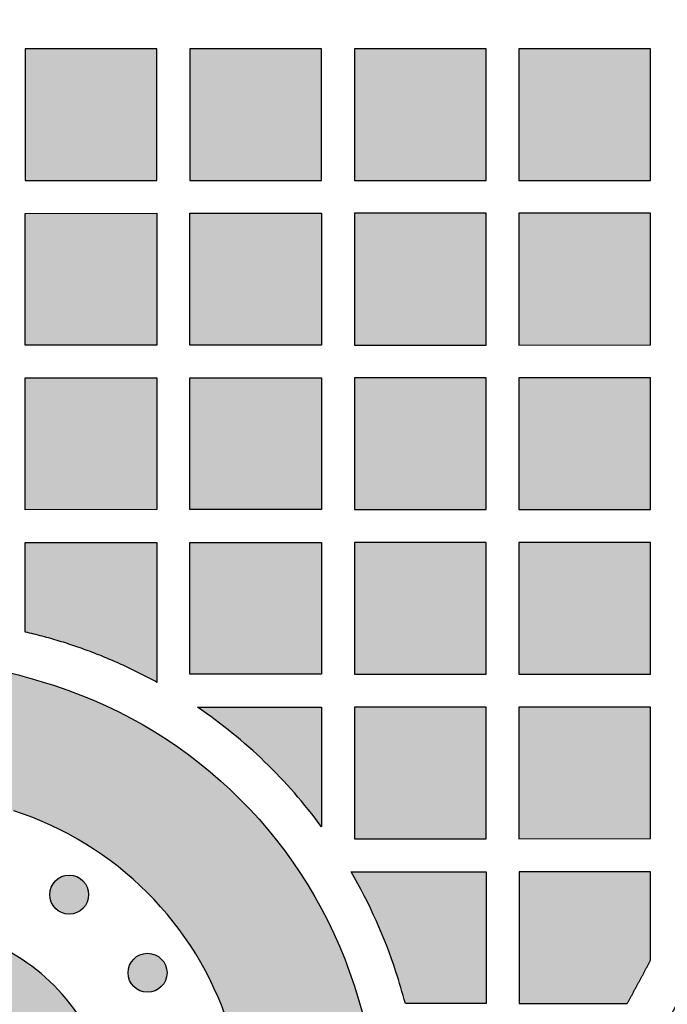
# Model space of a CAD drawing. Header units: millimetres. Extents: x -3873 to -97, y 912 to 4165.
# Tile 220 of 656: x -3058 to -2999, y 1279 to 1368. Entities that reach past the tile are written whole.
import ezdxf

# ---------------------------------------------------------------- set-up
doc = ezdxf.new("R2010")
doc.units = ezdxf.units.MM
doc.layers.add('pattern', color=7, linetype='Continuous', true_color=0x000000)

msp = doc.modelspace()

# ---------------------------------------------------------------- hatches: boundary and pattern name
at = {"layer": 'pattern'}
for points in [[(-3045.186, 1365.675), (-3057.186, 1365.674), (-3057.185, 1353.674), (-3045.185, 1353.675)], [(-3030.186, 1365.676), (-3042.186, 1365.675), (-3042.185, 1353.675), (-3030.185, 1353.676)], [(-3015.186, 1365.677), (-3027.186, 1365.676), (-3027.185, 1353.676), (-3015.185, 1353.677)], [(-3012.185, 1353.678), (-3000.185, 1353.679), (-3000.186, 1365.678), (-3012.186, 1365.677)], [(-3045.184, 1350.675), (-3045.183, 1338.675), (-3057.183, 1338.674), (-3057.184, 1350.674)], [(-3030.185, 1350.676), (-3030.184, 1338.676), (-3042.183, 1338.675), (-3042.184, 1350.675)], [(-3015.183, 1338.677), (-3015.184, 1350.677), (-3027.184, 1350.676), (-3027.183, 1338.676)], [(-3012.183, 1338.677), (-3000.184, 1338.678), (-3000.184, 1350.678), (-3012.184, 1350.677)], [(-3045.183, 1335.674), (-3045.182, 1323.675), (-3057.182, 1323.674), (-3057.183, 1335.674)], [(-3030.183, 1335.676), (-3030.182, 1323.676), (-3042.182, 1323.675), (-3042.183, 1335.675)], [(-3015.182, 1323.677), (-3015.183, 1335.677), (-3027.183, 1335.676), (-3027.182, 1323.676)], [(-3012.182, 1323.678), (-3000.182, 1323.679), (-3000.183, 1335.678), (-3012.183, 1335.677)], [(-3057.181, 1312.525), (-3057.182, 1320.674), (-3045.182, 1320.675), (-3045.181, 1307.941), (-3046.608, 1308.696), (-3048.06, 1309.401), (-3049.537, 1310.055), (-3051.035, 1310.657), (-3051.791, 1310.938), (-3052.551, 1311.206), (-3053.315, 1311.46), (-3054.082, 1311.701), (-3054.853, 1311.928), (-3055.627, 1312.141), (-3056.403, 1312.34)], [(-3030.182, 1320.676), (-3030.181, 1308.676), (-3042.181, 1308.675), (-3042.182, 1320.675)], [(-3015.182, 1320.677), (-3027.182, 1320.676), (-3027.181, 1308.676), (-3015.181, 1308.677)], [(-3012.181, 1308.677), (-3000.181, 1308.678), (-3000.182, 1320.678), (-3012.182, 1320.677)], [(-3126.696, 1298.494), (-3125.289, 1298.844), (-3123.889, 1299.234), (-3122.497, 1299.665), (-3121.115, 1300.135), (-3119.745, 1300.645), (-3118.388, 1301.194), (-3117.046, 1301.782), (-3115.72, 1302.408), (-3114.413, 1303.071), (-3113.125, 1303.77), (-3111.859, 1304.504), (-3110.616, 1305.274), (-3109.396, 1306.076), (-3108.202, 1306.911), (-3107.035, 1307.777), (-3105.895, 1308.673), (-3103.164, 1309.299), (-3100.41, 1309.85), (-3097.635, 1310.326), (-3094.842, 1310.725), (-3092.035, 1311.047), (-3089.217, 1311.291), (-3086.39, 1311.456), (-3083.559, 1311.541), (-3080.727, 1311.548), (-3077.897, 1311.476), (-3075.072, 1311.324), (-3072.256, 1311.094), (-3069.452, 1310.786), (-3066.663, 1310.401), (-3063.892, 1309.94), (-3061.142, 1309.404), (-3059.469, 1309.03), (-3057.806, 1308.612), (-3056.155, 1308.149), (-3054.517, 1307.643), (-3053.371, 1307.253), (-3052.229, 1306.829), (-3051.093, 1306.368), (-3049.964, 1305.873), (-3048.844, 1305.341), (-3047.735, 1304.775), (-3046.639, 1304.174), (-3045.556, 1303.538), (-3044.488, 1302.867), (-3043.438, 1302.163), (-3042.407, 1301.426), (-3041.395, 1300.657), (-3040.406, 1299.857), (-3039.439, 1299.026), (-3038.497, 1298.165), (-3037.581, 1297.277), (-3036.693, 1296.361), (-3035.832, 1295.419), (-3035.001, 1294.453), (-3034.2, 1293.463), (-3033.431, 1292.452), (-3032.694, 1291.421), (-3031.99, 1290.371), (-3031.319, 1289.303), (-3030.683, 1288.221), (-3030.081, 1287.124), (-3029.515, 1286.015), (-3028.983, 1284.895), (-3028.487, 1283.767), (-3028.027, 1282.631), (-3027.602, 1281.489), (-3027.213, 1280.342), (-3026.795, 1279.005), (-3026.406, 1277.655), (-3026.045, 1276.291), (-3025.713, 1274.915), (-3025.411, 1273.529), (-3025.139, 1272.132), (-3024.897, 1270.726), (-3024.686, 1269.312), (-3024.506, 1267.89), (-3024.357, 1266.463), (-3024.241, 1265.03), (-3024.156, 1263.593), (-3024.104, 1262.154), (-3024.084, 1260.712), (-3024.096, 1259.269), (-3024.14, 1257.827), (-3024.217, 1256.386), (-3024.326, 1254.948), (-3024.468, 1253.513), (-3024.641, 1252.083), (-3024.846, 1250.658), (-3025.083, 1249.241), (-3025.351, 1247.831), (-3025.65, 1246.429), (-3025.979, 1245.038), (-3026.339, 1243.657), (-3026.727, 1242.288), (-3027.145, 1240.932), (-3027.592, 1239.589), (-3028.066, 1238.261), (-3028.568, 1236.948), (-3029.096, 1235.65), (-3030.383, 1232.954), (-3031.591, 1230.215), (-3032.715, 1227.439), (-3033.756, 1224.629), (-3034.711, 1221.788), (-3035.58, 1218.922), (-3036.36, 1216.033), (-3037.052, 1213.125), (-3037.322, 1214.341), (-3037.616, 1215.553), (-3037.934, 1216.761), (-3038.275, 1217.963), (-3038.639, 1219.16), (-3039.026, 1220.35), (-3039.435, 1221.532), (-3039.868, 1222.707), (-3040.323, 1223.874), (-3040.8, 1225.031), (-3041.298, 1226.179), (-3041.819, 1227.316), (-3042.36, 1228.442), (-3042.923, 1229.557), (-3043.506, 1230.66), (-3044.109, 1231.749), (-3043.129, 1233.547), (-3042.204, 1235.378), (-3041.336, 1237.238), (-3040.527, 1239.125), (-3039.777, 1241.037), (-3039.088, 1242.971), (-3038.46, 1244.923), (-3037.895, 1246.891), (-3037.66, 1247.792), (-3037.441, 1248.699), (-3037.237, 1249.612), (-3037.049, 1250.531), (-3036.878, 1251.455), (-3036.723, 1252.383), (-3036.584, 1253.315), (-3036.462, 1254.252), (-3036.357, 1255.191), (-3036.269, 1256.133), (-3036.198, 1257.078), (-3036.144, 1258.024), (-3036.107, 1258.972), (-3036.087, 1259.921), (-3036.084, 1260.871), (-3036.099, 1261.82), (-3036.131, 1262.77), (-3036.18, 1263.718), (-3036.247, 1264.665), (-3036.33, 1265.61), (-3036.431, 1266.552), (-3036.549, 1267.492), (-3036.683, 1268.429), (-3036.835, 1269.362), (-3037.002, 1270.291), (-3037.187, 1271.216), (-3037.387, 1272.135), (-3037.604, 1273.049), (-3037.837, 1273.958), (-3038.085, 1274.86), (-3038.349, 1275.755), (-3038.628, 1276.643), (-3038.908, 1277.466), (-3039.213, 1278.285), (-3039.543, 1279.1), (-3039.898, 1279.909), (-3040.28, 1280.712), (-3040.686, 1281.508), (-3041.118, 1282.295), (-3041.574, 1283.071), (-3042.055, 1283.837), (-3042.56, 1284.59), (-3043.089, 1285.33), (-3043.641, 1286.055), (-3044.215, 1286.765), (-3044.811, 1287.458), (-3045.428, 1288.134), (-3046.066, 1288.791), (-3046.723, 1289.428), (-3047.399, 1290.045), (-3048.092, 1290.641), (-3048.802, 1291.216), (-3049.527, 1291.767), (-3050.267, 1292.296), (-3051.02, 1292.801), (-3051.786, 1293.282), (-3052.563, 1293.738), (-3053.35, 1294.169), (-3054.145, 1294.576), (-3054.948, 1294.957), (-3055.758, 1295.312), (-3056.573, 1295.642), (-3057.392, 1295.947), (-3058.214, 1296.226), (-3059.103, 1296.505), (-3059.998, 1296.769), (-3060.9, 1297.017), (-3061.809, 1297.25), (-3062.723, 1297.467), (-3063.642, 1297.667), (-3064.567, 1297.851), (-3065.496, 1298.019), (-3066.429, 1298.17), (-3067.366, 1298.304), (-3068.306, 1298.422), (-3069.249, 1298.522), (-3070.194, 1298.606), (-3071.14, 1298.672), (-3072.089, 1298.721), (-3073.038, 1298.753), (-3073.987, 1298.768), (-3074.937, 1298.765), (-3075.886, 1298.745), (-3076.834, 1298.708), (-3077.78, 1298.654), (-3078.725, 1298.582), (-3079.667, 1298.494), (-3080.607, 1298.389), (-3081.543, 1298.267), (-3082.475, 1298.128), (-3083.403, 1297.973), (-3084.327, 1297.801), (-3085.246, 1297.613), (-3086.159, 1297.41), (-3087.066, 1297.19), (-3087.967, 1296.955), (-3089.937, 1296.389), (-3091.891, 1295.76), (-3093.826, 1295.07), (-3095.739, 1294.319), (-3097.628, 1293.508), (-3099.489, 1292.639), (-3101.321, 1291.713), (-3103.12, 1290.731), (-3104.472, 1291.496), (-3105.846, 1292.228), (-3107.243, 1292.924), (-3108.659, 1293.585), (-3110.094, 1294.209), (-3111.547, 1294.796), (-3113.016, 1295.345), (-3114.499, 1295.855), (-3115.995, 1296.326), (-3117.502, 1296.757), (-3119.019, 1297.148), (-3120.545, 1297.498), (-3122.077, 1297.808), (-3123.614, 1298.078), (-3125.154, 1298.306)], [(-3030.18, 1294.783), (-3030.77, 1295.568), (-3031.378, 1296.342), (-3032.003, 1297.103), (-3032.644, 1297.852), (-3033.302, 1298.587), (-3033.976, 1299.309), (-3034.665, 1300.017), (-3035.37, 1300.71), (-3036.089, 1301.388), (-3036.822, 1302.051), (-3037.568, 1302.697), (-3038.328, 1303.327), (-3039.1, 1303.94), (-3039.884, 1304.536), (-3040.68, 1305.114), (-3041.486, 1305.675), (-3030.181, 1305.676)], [(-3015.181, 1305.677), (-3027.181, 1305.676), (-3027.18, 1293.676), (-3015.18, 1293.677)], [(-3012.18, 1293.678), (-3000.18, 1293.707), (-3000.181, 1305.678), (-3012.181, 1305.677)], [(-3054.435, 1287.347), (-3054.407, 1287.319), (-3054.378, 1287.292), (-3054.348, 1287.266), (-3054.317, 1287.239), (-3054.285, 1287.214), (-3054.253, 1287.188), (-3054.22, 1287.164), (-3054.186, 1287.14), (-3054.151, 1287.116), (-3054.115, 1287.094), (-3054.078, 1287.072), (-3054.041, 1287.05), (-3054.003, 1287.03), (-3053.964, 1287.01), (-3053.925, 1286.991), (-3053.885, 1286.973), (-3053.844, 1286.956), (-3053.803, 1286.94), (-3053.761, 1286.925), (-3053.718, 1286.911), (-3053.675, 1286.898), (-3053.632, 1286.886), (-3053.588, 1286.875), (-3053.544, 1286.865), (-3053.499, 1286.856), (-3053.454, 1286.849), (-3053.409, 1286.842), (-3053.363, 1286.837), (-3053.318, 1286.833), (-3053.272, 1286.83), (-3053.226, 1286.828), (-3053.18, 1286.827), (-3053.134, 1286.828), (-3053.088, 1286.83), (-3053.043, 1286.833), (-3052.997, 1286.837), (-3052.951, 1286.842), (-3052.906, 1286.849), (-3052.861, 1286.856), (-3052.817, 1286.865), (-3052.772, 1286.875), (-3052.728, 1286.886), (-3052.685, 1286.898), (-3052.642, 1286.911), (-3052.6, 1286.925), (-3052.558, 1286.94), (-3052.516, 1286.956), (-3052.476, 1286.973), (-3052.435, 1286.991), (-3052.396, 1287.01), (-3052.357, 1287.03), (-3052.319, 1287.05), (-3052.282, 1287.072), (-3052.245, 1287.094), (-3052.21, 1287.116), (-3052.175, 1287.14), (-3052.141, 1287.164), (-3052.107, 1287.189), (-3052.075, 1287.214), (-3052.043, 1287.24), (-3052.013, 1287.266), (-3051.983, 1287.293), (-3051.954, 1287.32), (-3051.926, 1287.347), (-3051.898, 1287.375), (-3051.871, 1287.404), (-3051.844, 1287.434), (-3051.818, 1287.465), (-3051.792, 1287.497), (-3051.767, 1287.529), (-3051.742, 1287.562), (-3051.718, 1287.596), (-3051.695, 1287.631), (-3051.672, 1287.667), (-3051.65, 1287.704), (-3051.629, 1287.741), (-3051.608, 1287.779), (-3051.589, 1287.818), (-3051.57, 1287.857), (-3051.552, 1287.897), (-3051.535, 1287.938), (-3051.519, 1287.979), (-3051.504, 1288.021), (-3051.49, 1288.064), (-3051.477, 1288.107), (-3051.464, 1288.15), (-3051.454, 1288.194), (-3051.444, 1288.238), (-3051.435, 1288.283), (-3051.427, 1288.328), (-3051.421, 1288.373), (-3051.416, 1288.419), (-3051.411, 1288.464), (-3051.408, 1288.51), (-3051.407, 1288.556), (-3051.406, 1288.602), (-3051.407, 1288.648), (-3051.408, 1288.694), (-3051.411, 1288.739), (-3051.416, 1288.785), (-3051.421, 1288.831), (-3051.427, 1288.876), (-3051.435, 1288.921), (-3051.444, 1288.965), (-3051.454, 1289.01), (-3051.465, 1289.054), (-3051.477, 1289.097), (-3051.49, 1289.14), (-3051.504, 1289.183), (-3051.519, 1289.224), (-3051.535, 1289.266), (-3051.552, 1289.307), (-3051.57, 1289.347), (-3051.589, 1289.386), (-3051.609, 1289.425), (-3051.629, 1289.463), (-3051.65, 1289.5), (-3051.672, 1289.537), (-3051.695, 1289.572), (-3051.718, 1289.607), (-3051.743, 1289.641), (-3051.767, 1289.675), (-3051.792, 1289.707), (-3051.818, 1289.739), (-3051.844, 1289.769), (-3051.871, 1289.799), (-3051.898, 1289.828), (-3051.926, 1289.856), (-3051.954, 1289.884), (-3051.983, 1289.911), (-3052.013, 1289.938), (-3052.044, 1289.964), (-3052.075, 1289.99), (-3052.108, 1290.015), (-3052.141, 1290.04), (-3052.175, 1290.064), (-3052.21, 1290.087), (-3052.246, 1290.11), (-3052.282, 1290.132), (-3052.32, 1290.153), (-3052.358, 1290.174), (-3052.396, 1290.193), (-3052.436, 1290.212), (-3052.476, 1290.23), (-3052.517, 1290.247), (-3052.558, 1290.263), (-3052.6, 1290.278), (-3052.642, 1290.292), (-3052.685, 1290.306), (-3052.729, 1290.318), (-3052.773, 1290.329), (-3052.817, 1290.338), (-3052.862, 1290.347), (-3052.907, 1290.355), (-3052.952, 1290.361), (-3052.997, 1290.367), (-3053.043, 1290.371), (-3053.089, 1290.374), (-3053.135, 1290.375), (-3053.18, 1290.376), (-3053.226, 1290.375), (-3053.272, 1290.374), (-3053.318, 1290.371), (-3053.364, 1290.367), (-3053.409, 1290.361), (-3053.454, 1290.355), (-3053.499, 1290.347), (-3053.544, 1290.338), (-3053.588, 1290.328), (-3053.632, 1290.318), (-3053.676, 1290.305), (-3053.719, 1290.292), (-3053.761, 1290.278), (-3053.803, 1290.263), (-3053.844, 1290.247), (-3053.885, 1290.23), (-3053.925, 1290.212), (-3053.965, 1290.193), (-3054.003, 1290.174), (-3054.041, 1290.153), (-3054.079, 1290.132), (-3054.115, 1290.11), (-3054.151, 1290.087), (-3054.186, 1290.064), (-3054.22, 1290.04), (-3054.253, 1290.015), (-3054.286, 1289.99), (-3054.317, 1289.964), (-3054.348, 1289.938), (-3054.378, 1289.911), (-3054.407, 1289.884), (-3054.435, 1289.856), (-3054.463, 1289.828), (-3054.49, 1289.799), (-3054.516, 1289.769), (-3054.543, 1289.738), (-3054.568, 1289.707), (-3054.594, 1289.674), (-3054.618, 1289.641), (-3054.642, 1289.607), (-3054.666, 1289.572), (-3054.689, 1289.536), (-3054.711, 1289.5), (-3054.732, 1289.463), (-3054.752, 1289.425), (-3054.772, 1289.386), (-3054.791, 1289.346), (-3054.809, 1289.306), (-3054.826, 1289.266), (-3054.842, 1289.224), (-3054.857, 1289.182), (-3054.871, 1289.14), (-3054.884, 1289.097), (-3054.896, 1289.053), (-3054.907, 1289.009), (-3054.917, 1288.965), (-3054.926, 1288.92), (-3054.933, 1288.876), (-3054.94, 1288.83), (-3054.945, 1288.785), (-3054.949, 1288.739), (-3054.952, 1288.693), (-3054.954, 1288.647), (-3054.955, 1288.602), (-3054.954, 1288.556), (-3054.952, 1288.51), (-3054.949, 1288.464), (-3054.945, 1288.418), (-3054.94, 1288.373), (-3054.933, 1288.328), (-3054.926, 1288.283), (-3054.917, 1288.238), (-3054.907, 1288.194), (-3054.896, 1288.15), (-3054.884, 1288.106), (-3054.871, 1288.063), (-3054.857, 1288.021), (-3054.842, 1287.979), (-3054.826, 1287.938), (-3054.809, 1287.897), (-3054.791, 1287.857), (-3054.772, 1287.817), (-3054.752, 1287.779), (-3054.732, 1287.741), (-3054.71, 1287.703), (-3054.688, 1287.667), (-3054.666, 1287.631), (-3054.642, 1287.596), (-3054.618, 1287.562), (-3054.594, 1287.529), (-3054.568, 1287.496), (-3054.543, 1287.465), (-3054.516, 1287.434), (-3054.49, 1287.404), (-3054.462, 1287.375)], [(-3022.539, 1278.677), (-3022.957, 1280.131), (-3023.407, 1281.575), (-3023.808, 1282.756), (-3024.24, 1283.928), (-3024.704, 1285.088), (-3025.199, 1286.235), (-3025.725, 1287.369), (-3026.281, 1288.488), (-3026.867, 1289.591), (-3027.481, 1290.676), (-3015.18, 1290.677), (-3015.179, 1278.677)], [(-3002.313, 1278.678), (-3000.179, 1282.634), (-3000.18, 1290.678), (-3012.179, 1290.677), (-3012.179, 1278.677)], [(-3071.047, 1233.902), (-3057.002, 1233.735), (-3056.377, 1234.667), (-3055.771, 1235.614), (-3055.184, 1236.574), (-3054.616, 1237.548), (-3054.069, 1238.534), (-3053.542, 1239.532), (-3053.037, 1240.541), (-3052.552, 1241.561), (-3052.09, 1242.591), (-3051.649, 1243.631), (-3051.231, 1244.679), (-3050.835, 1245.735), (-3050.461, 1246.798), (-3050.111, 1247.868), (-3049.783, 1248.943), (-3049.479, 1250.023), (-3049.298, 1250.717), (-3049.129, 1251.416), (-3048.972, 1252.12), (-3048.827, 1252.827), (-3048.695, 1253.539), (-3048.576, 1254.254), (-3048.469, 1254.972), (-3048.375, 1255.694), (-3048.294, 1256.417), (-3048.226, 1257.143), (-3048.171, 1257.871), (-3048.13, 1258.6), (-3048.101, 1259.331), (-3048.086, 1260.062), (-3048.084, 1260.793), (-3048.096, 1261.525), (-3048.12, 1262.256), (-3048.158, 1262.986), (-3048.209, 1263.716), (-3048.274, 1264.444), (-3048.351, 1265.17), (-3048.442, 1265.894), (-3048.546, 1266.616), (-3048.662, 1267.335), (-3048.791, 1268.051), (-3048.933, 1268.763), (-3049.088, 1269.471), (-3049.255, 1270.176), (-3049.434, 1270.875), (-3049.626, 1271.57), (-3049.829, 1272.26), (-3050.044, 1272.944), (-3050.213, 1273.443), (-3050.398, 1273.939), (-3050.598, 1274.433), (-3050.814, 1274.923), (-3051.045, 1275.41), (-3051.291, 1275.892), (-3051.552, 1276.369), (-3051.829, 1276.839), (-3052.12, 1277.303), (-3052.426, 1277.759), (-3052.747, 1278.208), (-3053.081, 1278.647), (-3053.429, 1279.077), (-3053.79, 1279.497), (-3054.164, 1279.907), (-3054.551, 1280.305), (-3054.949, 1280.691), (-3055.358, 1281.065), (-3055.778, 1281.426), (-3056.208, 1281.774), (-3056.648, 1282.108), (-3057.096, 1282.429), (-3057.553, 1282.735), (-3058.016, 1283.026), (-3058.487, 1283.302), (-3058.964, 1283.564), (-3059.446, 1283.81), (-3059.933, 1284.041), (-3060.423, 1284.256), (-3060.917, 1284.456), (-3061.413, 1284.641), (-3061.912, 1284.81), (-3062.596, 1285.025), (-3063.286, 1285.228), (-3063.981, 1285.419), (-3064.681, 1285.599), (-3065.385, 1285.766), (-3066.093, 1285.92), (-3066.805, 1286.062), (-3067.521, 1286.191), (-3068.24, 1286.308), (-3068.962, 1286.411), (-3069.686, 1286.502), (-3070.412, 1286.579), (-3071.14, 1286.643), (-3071.87, 1286.694), (-3072.6, 1286.732), (-3073.332, 1286.757), (-3074.063, 1286.768), (-3074.795, 1286.766), (-3075.526, 1286.751), (-3076.256, 1286.722), (-3076.985, 1286.68), (-3077.713, 1286.625), (-3078.439, 1286.557), (-3079.163, 1286.476), (-3079.884, 1286.382), (-3080.602, 1286.275), (-3081.317, 1286.156), (-3082.029, 1286.023), (-3082.736, 1285.879), (-3083.44, 1285.722), (-3084.139, 1285.552), (-3084.833, 1285.371), (-3085.913, 1285.067), (-3086.988, 1284.739), (-3088.058, 1284.389), (-3089.121, 1284.015), (-3090.177, 1283.619), (-3091.225, 1283.2), (-3092.264, 1282.759), (-3093.294, 1282.297), (-3094.314, 1281.812), (-3095.324, 1281.306), (-3096.322, 1280.779), (-3097.308, 1280.232), (-3098.281, 1279.665), (-3099.241, 1279.077), (-3100.188, 1278.471), (-3101.119, 1277.845), (-3100.951, 1263.801), (-3099.509, 1265.126), (-3098.022, 1266.4), (-3096.492, 1267.623), (-3094.922, 1268.791), (-3094.17, 1269.317), (-3093.402, 1269.826), (-3092.617, 1270.318), (-3091.818, 1270.793), (-3091.003, 1271.249), (-3090.175, 1271.685), (-3089.333, 1272.103), (-3088.478, 1272.499), (-3087.611, 1272.875), (-3086.733, 1273.23), (-3085.844, 1273.562), (-3084.946, 1273.873), (-3084.039, 1274.16), (-3083.123, 1274.425), (-3082.201, 1274.666), (-3081.272, 1274.883), (-3080.339, 1275.077), (-3079.4, 1275.246), (-3078.459, 1275.392), (-3077.515, 1275.512), (-3076.569, 1275.609), (-3075.623, 1275.681), (-3074.677, 1275.729), (-3073.733, 1275.753), (-3072.79, 1275.753), (-3071.851, 1275.729), (-3070.915, 1275.681), (-3069.985, 1275.61), (-3069.06, 1275.516), (-3068.141, 1275.4), (-3067.23, 1275.261), (-3066.327, 1275.101), (-3066.184, 1275.072), (-3066.041, 1275.041), (-3065.898, 1275.007), (-3065.754, 1274.97), (-3065.611, 1274.931), (-3065.468, 1274.889), (-3065.325, 1274.844), (-3065.182, 1274.796), (-3065.039, 1274.746), (-3064.897, 1274.692), (-3064.755, 1274.636), (-3064.614, 1274.577), (-3064.473, 1274.515), (-3064.334, 1274.451), (-3064.194, 1274.383), (-3064.056, 1274.313), (-3063.919, 1274.24), (-3063.783, 1274.164), (-3063.647, 1274.085), (-3063.514, 1274.004), (-3063.381, 1273.92), (-3063.25, 1273.833), (-3063.12, 1273.743), (-3062.991, 1273.651), (-3062.865, 1273.557), (-3062.739, 1273.459), (-3062.616, 1273.36), (-3062.495, 1273.258), (-3062.375, 1273.153), (-3062.257, 1273.046), (-3062.142, 1272.937), (-3062.028, 1272.826), (-3061.917, 1272.712), (-3061.808, 1272.597), (-3061.701, 1272.479), (-3061.596, 1272.36), (-3061.494, 1272.238), (-3061.394, 1272.115), (-3061.297, 1271.99), (-3061.203, 1271.863), (-3061.111, 1271.735), (-3061.021, 1271.605), (-3060.934, 1271.473), (-3060.85, 1271.341), (-3060.769, 1271.207), (-3060.69, 1271.072), (-3060.614, 1270.935), (-3060.541, 1270.798), (-3060.471, 1270.66), (-3060.403, 1270.521), (-3060.338, 1270.381), (-3060.277, 1270.24), (-3060.217, 1270.099), (-3060.161, 1269.957), (-3060.108, 1269.815), (-3060.057, 1269.673), (-3060.01, 1269.53), (-3059.965, 1269.387), (-3059.922, 1269.243), (-3059.883, 1269.1), (-3059.846, 1268.957), (-3059.812, 1268.814), (-3059.781, 1268.67), (-3059.753, 1268.528), (-3059.592, 1267.624), (-3059.453, 1266.713), (-3059.337, 1265.795), (-3059.243, 1264.87), (-3059.172, 1263.939), (-3059.124, 1263.004), (-3059.1, 1262.064), (-3059.099, 1261.122), (-3059.123, 1260.177), (-3059.171, 1259.231), (-3059.243, 1258.285), (-3059.339, 1257.34), (-3059.46, 1256.396), (-3059.605, 1255.454), (-3059.774, 1254.516), (-3059.967, 1253.582), (-3060.185, 1252.653), (-3060.426, 1251.731), (-3060.69, 1250.816), (-3060.977, 1249.908), (-3061.288, 1249.01), (-3061.62, 1248.121), (-3061.975, 1247.243), (-3062.35, 1246.376), (-3062.747, 1245.521), (-3063.164, 1244.679), (-3063.601, 1243.85), (-3064.057, 1243.036), (-3064.531, 1242.236), (-3065.023, 1241.452), (-3065.532, 1240.684), (-3066.057, 1239.932), (-3067.226, 1238.361), (-3068.448, 1236.831), (-3069.722, 1235.343)], [(-3047.293, 1280.223), (-3047.265, 1280.195), (-3047.236, 1280.168), (-3047.206, 1280.141), (-3047.176, 1280.115), (-3047.144, 1280.089), (-3047.112, 1280.064), (-3047.078, 1280.039), (-3047.044, 1280.015), (-3047.009, 1279.992), (-3046.974, 1279.969), (-3046.937, 1279.947), (-3046.9, 1279.926), (-3046.862, 1279.905), (-3046.823, 1279.886), (-3046.784, 1279.867), (-3046.743, 1279.849), (-3046.703, 1279.832), (-3046.661, 1279.816), (-3046.619, 1279.801), (-3046.577, 1279.787), (-3046.534, 1279.774), (-3046.491, 1279.762), (-3046.447, 1279.751), (-3046.402, 1279.741), (-3046.358, 1279.732), (-3046.313, 1279.724), (-3046.267, 1279.718), (-3046.222, 1279.713), (-3046.176, 1279.708), (-3046.131, 1279.706), (-3046.085, 1279.704), (-3046.039, 1279.703), (-3045.993, 1279.704), (-3045.947, 1279.706), (-3045.901, 1279.709), (-3045.855, 1279.713), (-3045.81, 1279.718), (-3045.765, 1279.724), (-3045.72, 1279.732), (-3045.675, 1279.741), (-3045.631, 1279.751), (-3045.587, 1279.762), (-3045.544, 1279.774), (-3045.501, 1279.787), (-3045.458, 1279.801), (-3045.416, 1279.816), (-3045.375, 1279.832), (-3045.334, 1279.849), (-3045.294, 1279.867), (-3045.255, 1279.886), (-3045.216, 1279.906), (-3045.178, 1279.926), (-3045.141, 1279.947), (-3045.104, 1279.969), (-3045.068, 1279.992), (-3045.033, 1280.016), (-3044.999, 1280.04), (-3044.966, 1280.064), (-3044.934, 1280.09), (-3044.902, 1280.115), (-3044.871, 1280.142), (-3044.841, 1280.168), (-3044.812, 1280.195), (-3044.784, 1280.223), (-3044.757, 1280.251), (-3044.729, 1280.28), (-3044.703, 1280.31), (-3044.677, 1280.341), (-3044.651, 1280.372), (-3044.626, 1280.405), (-3044.601, 1280.438), (-3044.577, 1280.472), (-3044.553, 1280.507), (-3044.531, 1280.543), (-3044.509, 1280.579), (-3044.487, 1280.617), (-3044.467, 1280.655), (-3044.447, 1280.693), (-3044.428, 1280.733), (-3044.41, 1280.773), (-3044.393, 1280.814), (-3044.377, 1280.855), (-3044.362, 1280.897), (-3044.348, 1280.939), (-3044.335, 1280.982), (-3044.323, 1281.026), (-3044.312, 1281.07), (-3044.302, 1281.114), (-3044.293, 1281.159), (-3044.286, 1281.204), (-3044.279, 1281.249), (-3044.274, 1281.294), (-3044.27, 1281.34), (-3044.267, 1281.386), (-3044.265, 1281.432), (-3044.265, 1281.478), (-3044.265, 1281.524), (-3044.267, 1281.569), (-3044.27, 1281.615), (-3044.274, 1281.661), (-3044.279, 1281.706), (-3044.286, 1281.752), (-3044.294, 1281.797), (-3044.302, 1281.841), (-3044.312, 1281.885), (-3044.323, 1281.929), (-3044.335, 1281.973), (-3044.348, 1282.016), (-3044.362, 1282.058), (-3044.377, 1282.1), (-3044.394, 1282.142), (-3044.411, 1282.182), (-3044.429, 1282.222), (-3044.447, 1282.262), (-3044.467, 1282.301), (-3044.488, 1282.339), (-3044.509, 1282.376), (-3044.531, 1282.412), (-3044.554, 1282.448), (-3044.577, 1282.483), (-3044.601, 1282.517), (-3044.626, 1282.55), (-3044.651, 1282.583), (-3044.677, 1282.614), (-3044.703, 1282.645), (-3044.73, 1282.675), (-3044.757, 1282.704), (-3044.784, 1282.732), (-3044.813, 1282.76), (-3044.842, 1282.787), (-3044.871, 1282.814), (-3044.902, 1282.84), (-3044.934, 1282.866), (-3044.966, 1282.891), (-3045, 1282.915), (-3045.034, 1282.94), (-3045.069, 1282.963), (-3045.104, 1282.986), (-3045.141, 1283.008), (-3045.178, 1283.029), (-3045.216, 1283.049), (-3045.255, 1283.069), (-3045.294, 1283.088), (-3045.334, 1283.106), (-3045.375, 1283.123), (-3045.416, 1283.139), (-3045.458, 1283.154), (-3045.501, 1283.168), (-3045.544, 1283.181), (-3045.587, 1283.193), (-3045.631, 1283.204), (-3045.675, 1283.214), (-3045.72, 1283.223), (-3045.765, 1283.23), (-3045.81, 1283.237), (-3045.856, 1283.242), (-3045.901, 1283.246), (-3045.947, 1283.249), (-3045.993, 1283.251), (-3046.039, 1283.252), (-3046.085, 1283.251), (-3046.131, 1283.249), (-3046.177, 1283.246), (-3046.222, 1283.242), (-3046.268, 1283.237), (-3046.313, 1283.23), (-3046.358, 1283.223), (-3046.403, 1283.214), (-3046.447, 1283.204), (-3046.491, 1283.193), (-3046.534, 1283.181), (-3046.577, 1283.168), (-3046.62, 1283.154), (-3046.662, 1283.139), (-3046.703, 1283.123), (-3046.744, 1283.106), (-3046.784, 1283.088), (-3046.823, 1283.069), (-3046.862, 1283.049), (-3046.9, 1283.029), (-3046.937, 1283.008), (-3046.974, 1282.985), (-3047.009, 1282.963), (-3047.044, 1282.939), (-3047.078, 1282.915), (-3047.112, 1282.891), (-3047.144, 1282.865), (-3047.176, 1282.84), (-3047.207, 1282.813), (-3047.236, 1282.787), (-3047.265, 1282.76), (-3047.294, 1282.732), (-3047.321, 1282.704), (-3047.348, 1282.675), (-3047.375, 1282.645), (-3047.401, 1282.614), (-3047.427, 1282.583), (-3047.452, 1282.55), (-3047.477, 1282.517), (-3047.501, 1282.483), (-3047.524, 1282.448), (-3047.547, 1282.412), (-3047.569, 1282.376), (-3047.59, 1282.338), (-3047.611, 1282.3), (-3047.631, 1282.262), (-3047.649, 1282.222), (-3047.667, 1282.182), (-3047.684, 1282.141), (-3047.7, 1282.1), (-3047.716, 1282.058), (-3047.73, 1282.016), (-3047.743, 1281.973), (-3047.755, 1281.929), (-3047.766, 1281.885), (-3047.776, 1281.841), (-3047.784, 1281.796), (-3047.792, 1281.751), (-3047.798, 1281.706), (-3047.804, 1281.661), (-3047.808, 1281.615), (-3047.811, 1281.569), (-3047.813, 1281.523), (-3047.813, 1281.477), (-3047.813, 1281.431), (-3047.811, 1281.386), (-3047.808, 1281.34), (-3047.804, 1281.294), (-3047.798, 1281.249), (-3047.792, 1281.203), (-3047.784, 1281.158), (-3047.776, 1281.114), (-3047.766, 1281.069), (-3047.755, 1281.026), (-3047.743, 1280.982), (-3047.73, 1280.939), (-3047.715, 1280.897), (-3047.7, 1280.855), (-3047.684, 1280.813), (-3047.667, 1280.773), (-3047.649, 1280.733), (-3047.63, 1280.693), (-3047.611, 1280.654), (-3047.59, 1280.616), (-3047.569, 1280.579), (-3047.547, 1280.543), (-3047.524, 1280.507), (-3047.501, 1280.472), (-3047.477, 1280.438), (-3047.452, 1280.405), (-3047.427, 1280.372), (-3047.401, 1280.341), (-3047.375, 1280.31), (-3047.348, 1280.28), (-3047.321, 1280.251)]]:
    msp.add_hatch(color=256, dxfattribs=at).paths.add_polyline_path(points, flags=0)

# ---------------------------------------------------------------- linework, layer by layer
for p, q in [((-3057.182, 1320.674), (-3045.182, 1320.675)), ((-3057.181, 1312.525), (-3057.182, 1320.674)), ((-3045.182, 1320.675), (-3045.181, 1307.941)), ((-3000.18, 1290.678), (-3012.179, 1290.677)), ((-3012.179, 1290.677), (-3012.179, 1278.677)), ((-3000.179, 1282.634), (-3000.18, 1290.678))]:
    msp.add_line(p, q, dxfattribs=at)
for points in [[(-3045.186, 1365.675), (-3057.186, 1365.674), (-3057.185, 1353.674), (-3045.185, 1353.675)], [(-3030.186, 1365.676), (-3042.186, 1365.675), (-3042.185, 1353.675), (-3030.185, 1353.676)], [(-3015.186, 1365.677), (-3027.186, 1365.676), (-3027.185, 1353.676), (-3015.185, 1353.677)], [(-3012.185, 1353.678), (-3000.185, 1353.679), (-3000.186, 1365.678), (-3012.186, 1365.677)], [(-3045.184, 1350.675), (-3045.183, 1338.675), (-3057.183, 1338.674), (-3057.184, 1350.674)], [(-3030.185, 1350.676), (-3030.184, 1338.676), (-3042.183, 1338.675), (-3042.184, 1350.675)], [(-3015.183, 1338.677), (-3015.184, 1350.677), (-3027.184, 1350.676), (-3027.183, 1338.676)], [(-3012.183, 1338.677), (-3000.184, 1338.678), (-3000.184, 1350.678), (-3012.184, 1350.677)], [(-3045.183, 1335.674), (-3045.182, 1323.675), (-3057.182, 1323.674), (-3057.183, 1335.674)], [(-3030.183, 1335.676), (-3030.182, 1323.676), (-3042.182, 1323.675), (-3042.183, 1335.675)], [(-3015.182, 1323.677), (-3015.183, 1335.677), (-3027.183, 1335.676), (-3027.182, 1323.676)], [(-3012.182, 1323.678), (-3000.182, 1323.679), (-3000.183, 1335.678), (-3012.183, 1335.677)], [(-3030.182, 1320.676), (-3030.181, 1308.676), (-3042.181, 1308.675), (-3042.182, 1320.675)], [(-3015.182, 1320.677), (-3027.182, 1320.676), (-3027.181, 1308.676), (-3015.181, 1308.677)], [(-3012.181, 1308.677), (-3000.181, 1308.678), (-3000.182, 1320.678), (-3012.182, 1320.677)], [(-3015.181, 1305.677), (-3027.181, 1305.676), (-3027.18, 1293.676), (-3015.18, 1293.677)], [(-3012.18, 1293.678), (-3000.18, 1293.707), (-3000.181, 1305.678), (-3012.181, 1305.677)]]:
    msp.add_lwpolyline(points, close=True, dxfattribs=at)
for points in [[(-3041.486, 1305.675), (-3030.181, 1305.676), (-3030.18, 1294.783)], [(-3027.481, 1290.676), (-3015.18, 1290.677), (-3015.179, 1278.677), (-3022.539, 1278.677)]]:
    msp.add_lwpolyline(points, dxfattribs=at)
for centre in [(-3053.18, 1288.602), (-3046.039, 1281.477)]:
    msp.add_circle(centre, 1.774, dxfattribs=at)
for centre, radius, start, end in [((-3328.434, 1457.006), 387.7, 319.28107, 359.74518), ((-3067.596, 1267.257), 46.45, 36.34131, 55.79852), ((-3067.596, 1267.257), 30.45, 17.95347, 72.05587), ((-3067.596, 1267.257), 46.45, 17.95347, 30.27634), ((-3067.596, 1267.257), 18.45, 17.95347, 72.05587), ((-3088.349, 1260.533), 68.266, 15.41344, 17.95347)]:
    msp.add_arc(centre, radius, start, end, dxfattribs=at)
at = {"layer": 'pattern', "extrusion": (0, 0, -1)}
for centre, radius, start, end in [((3328.434, 1457.006), 375.7, 180.2631, 215.84366), ((3328.434, 1457.006), 399.7, 184.10139, 220.92045), ((3074.317, 1246.503), 64.266, 101.83002, 107.94413), ((3067.596, 1267.257), 42.45, 107.94413, 162.04653), ((3088.349, 1260.533), 64.266, 162.04653, 202.77909)]:
    msp.add_arc(centre, radius, start, end, dxfattribs=at)
at = {"layer": 'pattern'}
for points, weights in [([(-3045.181, 1307.941), (-3050.887, 1311.085), (-3057.181, 1312.525)], [1, 0.990307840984, 1]), ([(-3002.313, 1278.678), (-3001.234, 1280.65), (-3000.179, 1282.634)], [1, 0.999982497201, 1])]:
    msp.add_rational_spline(points, weights, degree=2, dxfattribs=at)
msp.add_open_spline([(-3012.179, 1278.677), (-3007.245, 1278.678), (-3002.313, 1278.678)], degree=2, dxfattribs=at)

doc.saveas('drawing.dxf')
